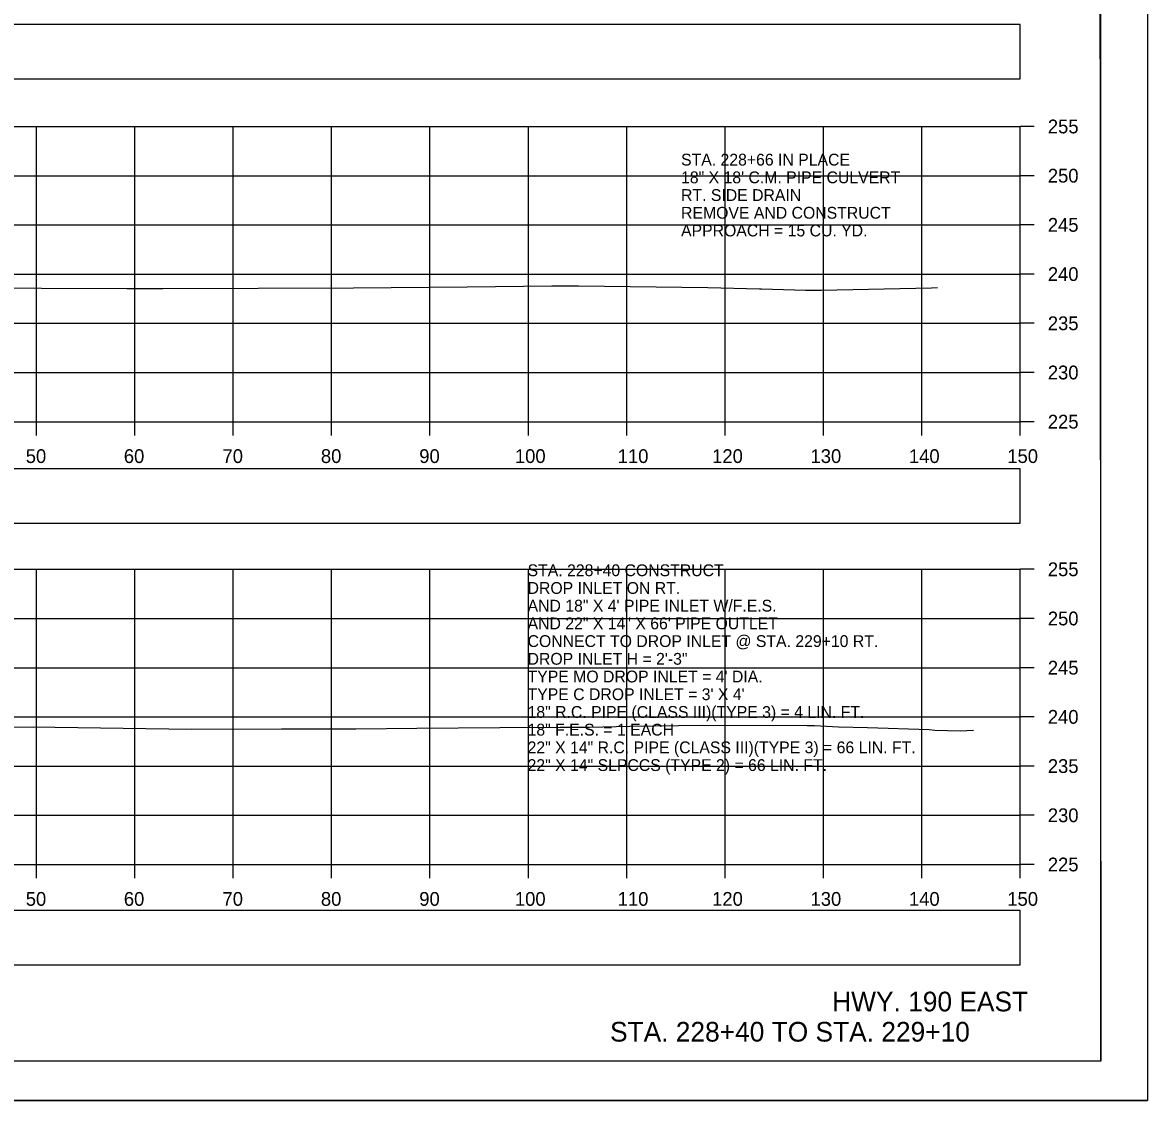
# Model space of a CAD drawing. Extents: x 1369627 to 1374022, y 380035 to 398173.
# Drawn here: x 1372147.1 to 1372261.5, y 386652.3 to 386761.8 of the extents above; entities that cross this region are included whole.
import ezdxf

# ---------------------------------------------------------------- set-up
doc = ezdxf.new("R2010")
doc.units = 0
for name, color, linetype in [('Default', 7, 'Continuous'), ('R_Axis', 7, 'Continuous'), ('R_Axis Annot', 7, 'Continuous'), ('R_Border', 7, 'Continuous'), ('R_Draft', 7, 'Continuous'), ('R_Exist Surface', 7, 'Continuous'), ('R_Grid', 7, 'Continuous'), ('R_No Plot', 7, 'Continuous'), ('R_Water', 7, 'Continuous'), ('R_Water Annot', 7, 'Continuous')]:
    doc.layers.add(name, color=color, linetype=linetype)

msp = doc.modelspace()

# ---------------------------------------------------------------- linework, layer by layer
at = {"layer": 'Default'}
for points in [[(1371948.53, 386756.08), (1372248.53, 386756.08), (1372248.53, 386761.6), (1371948.53, 386761.6)], [(1371948.53, 386710.94), (1372248.53, 386710.94), (1372248.53, 386716.46), (1371948.53, 386716.46)], [(1371948.53, 386666.03), (1372248.53, 386666.03), (1372248.53, 386671.55), (1371948.53, 386671.55)]]:
    msp.add_lwpolyline(points, close=True, dxfattribs=at)
at = {"layer": 'R_Axis'}
for p, q in [((1372248.53, 386721.24), (1372248.53, 386751.24)), ((1372249.93, 386751.24), (1372248.53, 386751.24)), ((1372249.93, 386746.24), (1372248.53, 386746.24)), ((1372249.93, 386741.24), (1372248.53, 386741.24)), ((1372249.93, 386736.24), (1372248.53, 386736.24)), ((1372249.93, 386731.24), (1372248.53, 386731.24)), ((1372249.93, 386726.24), (1372248.53, 386726.24)), ((1371948.53, 386721.24), (1372248.53, 386721.24)), ((1372148.53, 386719.84), (1372148.53, 386721.24)), ((1372158.53, 386719.84), (1372158.53, 386721.24)), ((1372168.53, 386719.84), (1372168.53, 386721.24)), ((1372178.53, 386719.84), (1372178.53, 386721.24)), ((1372188.53, 386719.84), (1372188.53, 386721.24)), ((1372198.53, 386719.84), (1372198.53, 386721.24)), ((1372208.53, 386719.84), (1372208.53, 386721.24)), ((1372218.53, 386719.84), (1372218.53, 386721.24)), ((1372228.53, 386719.84), (1372228.53, 386721.24)), ((1372238.53, 386719.84), (1372238.53, 386721.24)), ((1372248.53, 386719.84), (1372248.53, 386721.24)), ((1372249.93, 386721.24), (1372248.53, 386721.24)), ((1372248.53, 386676.24), (1372248.53, 386706.24)), ((1372249.93, 386706.24), (1372248.53, 386706.24)), ((1372249.93, 386701.24), (1372248.53, 386701.24)), ((1372249.93, 386696.24), (1372248.53, 386696.24)), ((1372249.93, 386691.24), (1372248.53, 386691.24)), ((1372249.93, 386686.24), (1372248.53, 386686.24)), ((1372249.93, 386681.24), (1372248.53, 386681.24)), ((1371948.53, 386676.24), (1372248.53, 386676.24)), ((1372148.53, 386674.84), (1372148.53, 386676.24)), ((1372158.53, 386674.84), (1372158.53, 386676.24)), ((1372168.53, 386674.84), (1372168.53, 386676.24)), ((1372178.53, 386674.84), (1372178.53, 386676.24)), ((1372188.53, 386674.84), (1372188.53, 386676.24)), ((1372198.53, 386674.84), (1372198.53, 386676.24)), ((1372208.53, 386674.84), (1372208.53, 386676.24)), ((1372218.53, 386674.84), (1372218.53, 386676.24)), ((1372228.53, 386674.84), (1372228.53, 386676.24)), ((1372238.53, 386674.84), (1372238.53, 386676.24)), ((1372248.53, 386674.84), (1372248.53, 386676.24)), ((1372249.93, 386676.24), (1372248.53, 386676.24))]:
    msp.add_line(p, q, dxfattribs=at)
at = {"layer": 'R_Border'}
for q in [(1372256.71, 386861.7), (1371940.53, 386656.24)]:
    msp.add_line((1372256.71, 386656.24), q, dxfattribs=at)
at = {"layer": 'R_Exist Surface'}
for points in [[(1372140.33, 386734.83), (1372157.7, 386734.77), (1372159.25, 386734.76), (1372161.38, 386734.76), (1372180.75, 386734.84), (1372184.58, 386734.89), (1372192.3, 386734.96), (1372200.93, 386735.06), (1372203.63, 386735.04), (1372216.76, 386734.89), (1372222.01, 386734.74), (1372222.21, 386734.73), (1372226.69, 386734.59), (1372227.26, 386734.59), (1372228.3, 386734.59), (1372239.51, 386734.83), (1372240.12, 386734.87)], [(1372142.83, 386690.15), (1372148.08, 386690.22), (1372164.29, 386689.98), (1372173.43, 386690.03), (1372180.98, 386690.04), (1372187.19, 386690.1), (1372195.63, 386690.17), (1372201.76, 386690.19), (1372204.7, 386690.2), (1372208.85, 386690.29), (1372216.28, 386690.4), (1372226.88, 386690.38), (1372227.31, 386690.38), (1372227.62, 386690.37), (1372230.05, 386690.23), (1372232.99, 386690.15), (1372239.27, 386689.95), (1372239.84, 386689.9), (1372242.41, 386689.81), (1372243.77, 386689.9)]]:
    msp.add_lwpolyline(points, dxfattribs=at)
at = {"layer": 'R_Grid'}
for p, q in [((1371948.53, 386751.24), (1372248.53, 386751.24)), ((1372148.53, 386721.24), (1372148.53, 386751.24)), ((1372158.53, 386721.24), (1372158.53, 386751.24)), ((1372168.53, 386721.24), (1372168.53, 386751.24)), ((1372178.53, 386721.24), (1372178.53, 386751.24)), ((1372188.53, 386721.24), (1372188.53, 386751.24)), ((1372198.53, 386721.24), (1372198.53, 386751.24)), ((1372208.53, 386721.24), (1372208.53, 386751.24)), ((1372218.53, 386721.24), (1372218.53, 386751.24)), ((1372228.53, 386721.24), (1372228.53, 386751.24)), ((1372238.53, 386721.24), (1372238.53, 386751.24)), ((1372248.53, 386721.24), (1372248.53, 386751.24)), ((1371948.53, 386746.24), (1372248.53, 386746.24)), ((1371948.53, 386741.24), (1372248.53, 386741.24)), ((1371948.53, 386736.24), (1372248.53, 386736.24)), ((1371948.53, 386731.24), (1372248.53, 386731.24)), ((1371948.53, 386726.24), (1372248.53, 386726.24)), ((1371948.53, 386721.24), (1372248.53, 386721.24)), ((1371948.53, 386706.24), (1372248.53, 386706.24)), ((1372148.53, 386676.24), (1372148.53, 386706.24)), ((1372158.53, 386676.24), (1372158.53, 386706.24)), ((1372168.53, 386676.24), (1372168.53, 386706.24)), ((1372178.53, 386676.24), (1372178.53, 386706.24)), ((1372188.53, 386676.24), (1372188.53, 386706.24)), ((1372198.53, 386676.24), (1372198.53, 386706.24)), ((1372208.53, 386676.24), (1372208.53, 386706.24)), ((1372218.53, 386676.24), (1372218.53, 386706.24)), ((1372228.53, 386676.24), (1372228.53, 386706.24)), ((1372238.53, 386676.24), (1372238.53, 386706.24)), ((1372248.53, 386676.24), (1372248.53, 386706.24)), ((1371948.53, 386701.24), (1372248.53, 386701.24)), ((1371948.53, 386696.24), (1372248.53, 386696.24)), ((1371948.53, 386691.24), (1372248.53, 386691.24)), ((1371948.53, 386686.24), (1372248.53, 386686.24)), ((1371948.53, 386681.24), (1372248.53, 386681.24)), ((1371948.53, 386676.24), (1372248.53, 386676.24))]:
    msp.add_line(p, q, dxfattribs=at)
at = {"layer": 'R_No Plot'}
msp.add_line((1371928.13, 386652.26), (1372261.46, 386652.26), dxfattribs=at)
for points in [[(1371928.12, 386865.59), (1372261.46, 386865.59), (1372261.46, 386652.25), (1371928.12, 386652.25)], [(1372174.45, 386861.7), (1372194.07, 386861.7), (1372194.07, 386851.82), (1372210.18, 386851.82), (1372233.38, 386851.82), (1372233.38, 386819.15), (1372256.59, 386819.15), (1372256.71, 386656.24), (1371940.53, 386656.24), (1371940.53, 386861.7)]]:
    msp.add_lwpolyline(points, close=True, dxfattribs=at)

# ---------------------------------------------------------------- texts
at = {"layer": 'R_Axis Annot'}
for s, p in [('255', (1372251.33, 386750.54)), ('250', (1372251.33, 386745.54)), ('245', (1372251.33, 386740.54)), ('240', (1372251.33, 386735.54)), ('235', (1372251.33, 386730.54)), ('230', (1372251.33, 386725.54)), ('225', (1372251.33, 386720.54)), ('50', (1372147.44, 386717.04)), ('60', (1372157.41, 386717.04)), ('70', (1372167.44, 386717.04)), ('80', (1372177.44, 386717.04)), ('90', (1372187.44, 386717.04)), ('100', (1372197.16, 386717.04)), ('110', (1372207.61, 386717.04)), ('120', (1372217.21, 386717.04)), ('130', (1372227.21, 386717.04)), ('140', (1372237.21, 386717.04)), ('150', (1372247.21, 386717.04)), ('255', (1372251.33, 386705.54)), ('250', (1372251.33, 386700.54)), ('245', (1372251.33, 386695.54)), ('240', (1372251.33, 386690.54)), ('235', (1372251.33, 386685.54)), ('230', (1372251.33, 386680.54)), ('225', (1372251.33, 386675.54)), ('50', (1372147.44, 386672.04)), ('60', (1372157.41, 386672.04)), ('70', (1372167.44, 386672.04)), ('80', (1372177.44, 386672.04)), ('90', (1372187.44, 386672.04)), ('100', (1372197.16, 386672.04)), ('110', (1372207.61, 386672.04)), ('120', (1372217.21, 386672.04)), ('130', (1372227.21, 386672.04)), ('140', (1372237.21, 386672.04)), ('150', (1372247.21, 386672.04))]:
    msp.add_text(s, height=1.4, dxfattribs=at).set_placement(p)
at = {"layer": 'R_Draft'}
for s, p in [('HWY. 190 EAST', (1372229.41, 386661.31)), ('STA. 228+40 TO STA. 229+10', (1372206.83, 386658.24))]:
    msp.add_text(s, height=2, dxfattribs=at).set_placement(p)
at = {"layer": 'R_Water'}
for s, p in [('STA. 228+66 IN PLACE', (1372214.05, 386747.27)), ('18" X 18\' C.M. PIPE CULVERT', (1372214.05, 386745.47)), ('RT. SIDE DRAIN', (1372214.05, 386743.67)), ('REMOVE AND CONSTRUCT', (1372214.05, 386741.87)), ('APPROACH = 15 CU. YD.', (1372214.05, 386740.07))]:
    msp.add_text(s, height=1.2, dxfattribs=at).set_placement(p)
at = {"layer": 'R_Water Annot'}
for s, p in [('STA. 228+40 CONSTRUCT', (1372198.45, 386705.54)), ('DROP INLET ON RT.', (1372198.45, 386703.74)), ('AND 18" X 4\' PIPE INLET W/F.E.S.', (1372198.45, 386701.94)), ('AND 22" X 14" X 66\' PIPE OUTLET', (1372198.45, 386700.14)), ('CONNECT TO DROP INLET @ STA. 229+10 RT.', (1372198.45, 386698.34)), ('DROP INLET H = 2\'-3"', (1372198.45, 386696.54)), ("TYPE MO DROP INLET = 4' DIA.", (1372198.45, 386694.74)), ("TYPE C DROP INLET = 3' X 4'", (1372198.45, 386692.94)), ('18" R.C. PIPE (CLASS III)(TYPE 3) = 4 LIN. FT.', (1372198.45, 386691.14)), ('18" F.E.S. = 1 EACH', (1372198.45, 386689.34)), ('22" X 14" R.C. PIPE (CLASS III)(TYPE 3) = 66 LIN. FT.', (1372198.45, 386687.54)), ('22" X 14" SLPCCS (TYPE 2) = 66 LIN. FT.', (1372198.45, 386685.74))]:
    msp.add_text(s, height=1.2, dxfattribs=at).set_placement(p)

doc.saveas('drawing.dxf')
